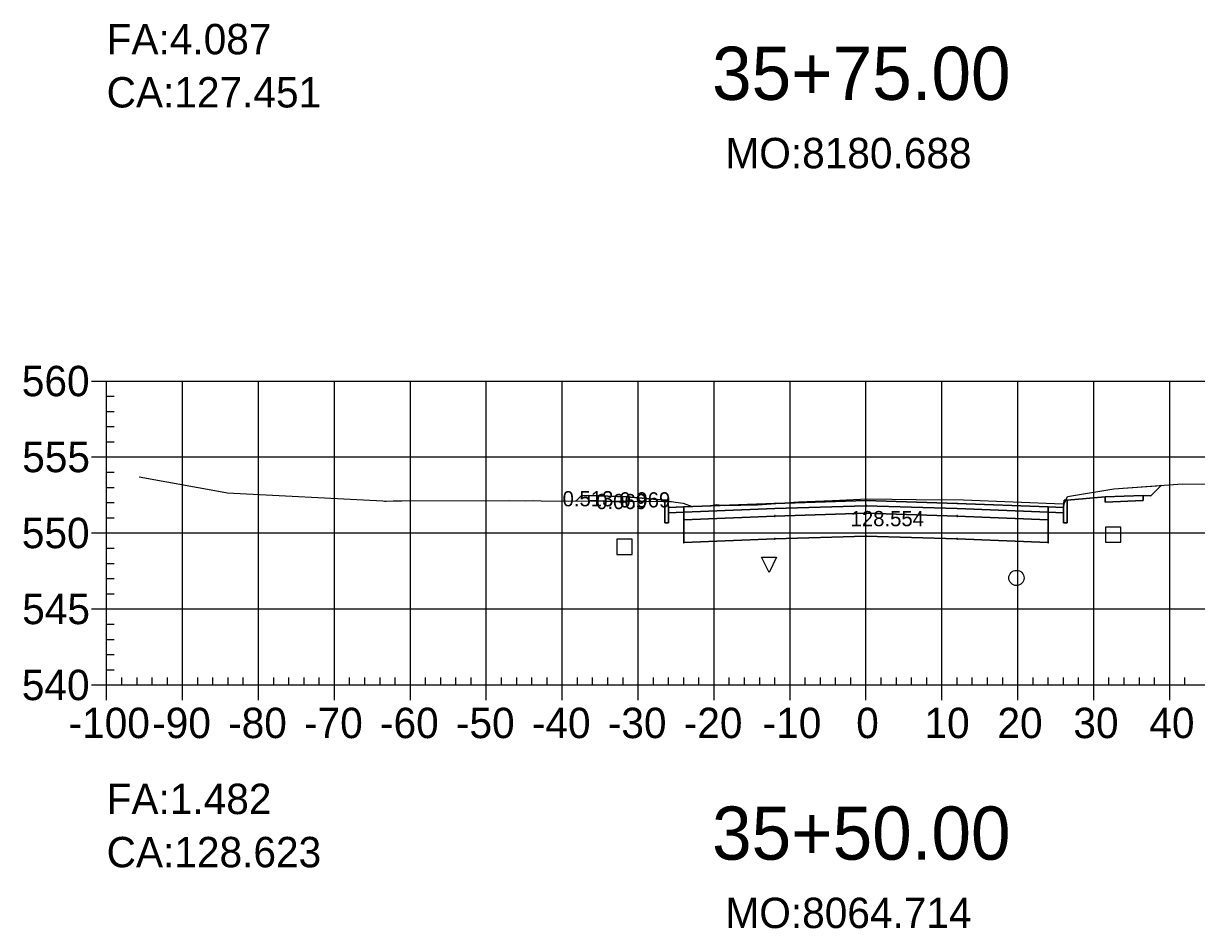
# Model space of a CAD drawing. Extents: x 704834 to 709892, y 372981 to 377533.
# Drawn here: x 707125.9 to 707280.4, y 373510.8 to 373629.9 of the extents above; entities that cross this region are included whole.
import ezdxf

# ---------------------------------------------------------------- set-up
doc = ezdxf.new("R2010")
doc.units = 0
for name, color, linetype in [('1', 7, 'Continuous'), ('10', 7, 'Continuous'), ('13', 7, 'Continuous'), ('14', 7, 'Continuous'), ('4', 7, 'Continuous'), ('57', 7, 'Continuous'), ('59', 7, 'Continuous'), ('Default_Xsect', 7, 'Continuous'), ('Existing', 7, 'Continuous')]:
    doc.layers.add(name, color=color, linetype=linetype)

msp = doc.modelspace()

# ---------------------------------------------------------------- linework, layer by layer
for points in [[(707274.37, 373567.72), (707275.73, 373569.07)], [(707199.37, 373567.72), (707198.69, 373567.03)], [(707200.37, 373567.76), (707199.37, 373567.72)], [(707210.37, 373567.16), (707205.37, 373567.56)], [(707263.37, 373567.16), (707268.37, 373567.56)], [(707273.37, 373567.76), (707274.37, 373567.72)]]:
    msp.add_lwpolyline(points)
for points in [[(707205.37, 373567.56), (707200.37, 373567.76), (707200.37, 373567.09), (707205.37, 373566.89)], [(707268.37, 373566.89), (707273.37, 373567.09), (707273.37, 373567.76), (707268.37, 373567.56)], [(707210.87, 373566.16), (707210.79, 373567.16), (707210.37, 373567.16), (707210.37, 373564.16), (707210.87, 373564.16)], [(707212.87, 373566.24), (707210.87, 373566.16), (707210.87, 373565.49), (707212.87, 373565.57)], [(707236.87, 373566.41), (707248.87, 373566.05), (707260.87, 373565.57), (707260.87, 373566.24), (707248.87, 373566.72), (707236.87, 373567.08), (707224.87, 373566.72), (707212.87, 373566.24), (707212.87, 373565.57), (707224.87, 373566.05)], [(707236.87, 373565.41), (707248.87, 373565.05), (707260.87, 373564.57), (707260.87, 373565.57), (707248.87, 373566.05), (707236.87, 373566.41), (707224.87, 373566.05), (707212.87, 373565.57), (707212.87, 373564.57), (707224.87, 373565.05)], [(707236.82, 373566.36), (707236.92, 373566.36), (707236.92, 373566.46), (707236.82, 373566.46)], [(707260.87, 373565.57), (707262.87, 373565.49), (707262.87, 373566.16), (707260.87, 373566.24)], [(707262.87, 373564.16), (707263.37, 373564.16), (707263.37, 373567.16), (707262.96, 373567.16), (707262.87, 373566.16)], [(707212.82, 373564.52), (707212.92, 373564.52), (707212.92, 373564.62), (707212.82, 373564.62)], [(707236.87, 373562.41), (707248.87, 373562.05), (707260.87, 373561.57), (707260.87, 373564.57), (707248.87, 373565.05), (707236.87, 373565.41), (707224.87, 373565.05), (707212.87, 373564.57), (707212.87, 373561.57), (707224.87, 373562.05)], [(707224.82, 373565), (707224.92, 373565), (707224.92, 373565.1), (707224.82, 373565.1)], [(707236.82, 373565.36), (707236.92, 373565.36), (707236.92, 373565.46), (707236.82, 373565.46)], [(707248.82, 373565), (707248.92, 373565), (707248.92, 373565.1), (707248.82, 373565.1)], [(707260.82, 373564.52), (707260.92, 373564.52), (707260.92, 373564.62), (707260.82, 373564.62)], [(707212.82, 373561.52), (707212.92, 373561.52), (707212.92, 373561.62), (707212.82, 373561.62)], [(707224.82, 373562), (707224.92, 373562), (707224.92, 373562.1), (707224.82, 373562.1)], [(707236.82, 373562.36), (707236.92, 373562.36), (707236.92, 373562.46), (707236.82, 373562.46)], [(707248.82, 373562), (707248.92, 373562), (707248.92, 373562.1), (707248.82, 373562.1)], [(707260.82, 373561.52), (707260.92, 373561.52), (707260.92, 373561.62), (707260.82, 373561.62)]]:
    msp.add_lwpolyline(points, close=True)
at = {"layer": '1'}
for points in [[(707210.37, 373566.95), (707211.25, 373566.95), (707211.78, 373566.89), (707212.81, 373566.76), (707213.96, 373566.31), (707216.15, 373566.39), (707217.23, 373566.55), (707218.19, 373566.45), (707222.6, 373566.51), (707227.96, 373566.9), (707231.33, 373567.04), (707231.55, 373567.07), (707237.05, 373567.3), (707243.47, 373567.23), (707249.73, 373567.17), (707262.78, 373566.66), (707262.79, 373566.66), (707262.96, 373566.65), (707263.39, 373567.61), (707263.39, 373567.61), (707263.65, 373567.66), (707269.52, 373568.62), (707275.73, 373569.07), (707274.37, 373567.72), (707273.37, 373567.76), (707273.37, 373567.09), (707268.37, 373566.89), (707268.37, 373567.56), (707263.37, 373567.16), (707263.37, 373564.16), (707262.87, 373564.16), (707262.87, 373565.49), (707260.87, 373565.57), (707260.87, 373564.57), (707260.87, 373561.57), (707248.87, 373562.05), (707236.87, 373562.41), (707224.87, 373562.05), (707212.87, 373561.57), (707212.87, 373564.57), (707212.87, 373565.57), (707210.87, 373565.49), (707210.87, 373564.16), (707210.37, 373564.16)], [(707198.69, 373567.03), (707202.5, 373567.01), (707200.37, 373567.09), (707200.37, 373567.76), (707199.37, 373567.72)], [(707205.37, 373566.99), (707210.37, 373566.95), (707210.37, 373566.95), (707210.37, 373567.16), (707205.37, 373567.56)], [(707202.5, 373567.01), (707205.37, 373566.99), (707205.37, 373566.89)], [(707224.1, 373557.62), (707223.1, 373559.62), (707225.1, 373559.62)]]:
    msp.add_lwpolyline(points, close=True, dxfattribs=at)
at = {"layer": '10'}
msp.add_lwpolyline([(707204.06, 373559.99), (707206.06, 373559.99), (707206.06, 373561.99), (707204.06, 373561.99)], close=True, dxfattribs=at)
at = {"layer": '13'}
msp.add_circle((707256.68, 373556.9), 1, dxfattribs=at)
at = {"layer": '14'}
for points in [[(707275.73, 373569.07), (707275.73, 373569.12), (707275.73, 373569.07), (707275.68, 373569.07), (707275.73, 373569.07), (707275.73, 373569.02), (707275.73, 373569.07), (707275.78, 373569.07)], [(707198.69, 373567.03), (707198.69, 373567.08), (707198.69, 373567.03), (707198.64, 373567.03), (707198.69, 373567.03), (707198.69, 373566.98), (707198.69, 373567.03), (707198.74, 373567.03)], [(707212.87, 373566.24), (707212.87, 373566.29), (707212.87, 373566.24), (707212.82, 373566.24), (707212.87, 373566.24), (707212.87, 373566.19), (707212.87, 373566.24), (707212.92, 373566.24)], [(707224.87, 373566.72), (707224.87, 373566.77), (707224.87, 373566.72), (707224.82, 373566.72), (707224.87, 373566.72), (707224.87, 373566.67), (707224.87, 373566.72), (707224.92, 373566.72)], [(707236.87, 373567.08), (707236.87, 373567.13), (707236.87, 373567.08), (707236.82, 373567.08), (707236.87, 373567.08), (707236.87, 373567.03), (707236.87, 373567.08), (707236.92, 373567.08)], [(707248.87, 373566.72), (707248.87, 373566.77), (707248.87, 373566.72), (707248.82, 373566.72), (707248.87, 373566.72), (707248.87, 373566.67), (707248.87, 373566.72), (707248.92, 373566.72)], [(707260.87, 373566.24), (707260.87, 373566.29), (707260.87, 373566.24), (707260.82, 373566.24), (707260.87, 373566.24), (707260.87, 373566.19), (707260.87, 373566.24), (707260.92, 373566.24)]]:
    msp.add_lwpolyline(points, dxfattribs=at)
at = {"layer": '4'}
msp.add_lwpolyline([(707268.41, 373561.6), (707270.41, 373561.6), (707270.41, 373563.6), (707268.41, 373563.6)], close=True, dxfattribs=at)
at = {"layer": '57'}
for p, q in [((707134.87, 373582.82), (707136.87, 373582.82)), ((707136.87, 373582.82), (707336.87, 373582.82)), ((707136.87, 373542.82), (707136.87, 373582.82)), ((707136.87, 373542.82), (707136.87, 373582.82)), ((707146.87, 373542.82), (707146.87, 373582.82)), ((707156.87, 373542.82), (707156.87, 373582.82)), ((707166.87, 373542.82), (707166.87, 373582.82)), ((707176.87, 373542.82), (707176.87, 373582.82)), ((707186.87, 373542.82), (707186.87, 373582.82)), ((707196.87, 373542.82), (707196.87, 373582.82)), ((707206.87, 373542.82), (707206.87, 373582.82)), ((707216.87, 373542.82), (707216.87, 373582.82)), ((707226.87, 373542.82), (707226.87, 373582.82)), ((707236.87, 373542.82), (707236.87, 373582.82)), ((707246.87, 373542.82), (707246.87, 373582.82)), ((707256.87, 373542.82), (707256.87, 373582.82)), ((707266.87, 373542.82), (707266.87, 373582.82)), ((707276.87, 373542.82), (707276.87, 373582.82)), ((707136.87, 373580.82), (707137.87, 373580.82)), ((707136.87, 373578.82), (707137.87, 373578.82)), ((707136.87, 373576.82), (707137.87, 373576.82)), ((707136.87, 373574.82), (707137.87, 373574.82)), ((707134.87, 373572.82), (707136.87, 373572.82)), ((707136.87, 373572.82), (707336.87, 373572.82)), ((707136.87, 373570.82), (707137.87, 373570.82)), ((707136.87, 373568.82), (707137.87, 373568.82)), ((707136.87, 373566.82), (707137.87, 373566.82)), ((707136.87, 373564.82), (707137.87, 373564.82)), ((707134.87, 373562.82), (707136.87, 373562.82)), ((707136.87, 373562.82), (707336.87, 373562.82)), ((707136.87, 373560.82), (707137.87, 373560.82)), ((707136.87, 373558.82), (707137.87, 373558.82)), ((707136.87, 373556.82), (707137.87, 373556.82)), ((707136.87, 373554.82), (707137.87, 373554.82)), ((707134.87, 373552.82), (707136.87, 373552.82)), ((707136.87, 373552.82), (707336.87, 373552.82)), ((707136.87, 373550.82), (707137.87, 373550.82)), ((707136.87, 373548.82), (707137.87, 373548.82)), ((707136.87, 373546.82), (707137.87, 373546.82)), ((707136.87, 373544.82), (707137.87, 373544.82)), ((707134.87, 373542.82), (707136.87, 373542.82)), ((707136.87, 373542.82), (707336.87, 373542.82)), ((707136.87, 373542.82), (707336.87, 373542.82)), ((707136.87, 373540.82), (707136.87, 373542.82)), ((707138.87, 373542.82), (707138.87, 373543.82)), ((707140.87, 373542.82), (707140.87, 373543.82)), ((707142.87, 373542.82), (707142.87, 373543.82)), ((707144.87, 373542.82), (707144.87, 373543.82)), ((707146.87, 373540.82), (707146.87, 373542.82)), ((707148.87, 373542.82), (707148.87, 373543.82)), ((707150.87, 373542.82), (707150.87, 373543.82)), ((707152.87, 373542.82), (707152.87, 373543.82)), ((707154.87, 373542.82), (707154.87, 373543.82)), ((707156.87, 373540.82), (707156.87, 373542.82)), ((707158.87, 373542.82), (707158.87, 373543.82)), ((707160.87, 373542.82), (707160.87, 373543.82)), ((707162.87, 373542.82), (707162.87, 373543.82)), ((707164.87, 373542.82), (707164.87, 373543.82)), ((707166.87, 373540.82), (707166.87, 373542.82)), ((707168.87, 373542.82), (707168.87, 373543.82)), ((707170.87, 373542.82), (707170.87, 373543.82)), ((707172.87, 373542.82), (707172.87, 373543.82)), ((707174.87, 373542.82), (707174.87, 373543.82)), ((707176.87, 373540.82), (707176.87, 373542.82)), ((707178.87, 373542.82), (707178.87, 373543.82)), ((707180.87, 373542.82), (707180.87, 373543.82)), ((707182.87, 373542.82), (707182.87, 373543.82)), ((707184.87, 373542.82), (707184.87, 373543.82)), ((707186.87, 373540.82), (707186.87, 373542.82)), ((707188.87, 373542.82), (707188.87, 373543.82)), ((707190.87, 373542.82), (707190.87, 373543.82)), ((707192.87, 373542.82), (707192.87, 373543.82)), ((707194.87, 373542.82), (707194.87, 373543.82)), ((707196.87, 373540.82), (707196.87, 373542.82)), ((707198.87, 373542.82), (707198.87, 373543.82)), ((707200.87, 373542.82), (707200.87, 373543.82)), ((707202.87, 373542.82), (707202.87, 373543.82)), ((707204.87, 373542.82), (707204.87, 373543.82)), ((707206.87, 373540.82), (707206.87, 373542.82)), ((707208.87, 373542.82), (707208.87, 373543.82)), ((707210.87, 373542.82), (707210.87, 373543.82)), ((707212.87, 373542.82), (707212.87, 373543.82)), ((707214.87, 373542.82), (707214.87, 373543.82)), ((707216.87, 373540.82), (707216.87, 373542.82)), ((707218.87, 373542.82), (707218.87, 373543.82)), ((707220.87, 373542.82), (707220.87, 373543.82)), ((707222.87, 373542.82), (707222.87, 373543.82)), ((707224.87, 373542.82), (707224.87, 373543.82)), ((707226.87, 373540.82), (707226.87, 373542.82)), ((707228.87, 373542.82), (707228.87, 373543.82)), ((707230.87, 373542.82), (707230.87, 373543.82)), ((707232.87, 373542.82), (707232.87, 373543.82)), ((707234.87, 373542.82), (707234.87, 373543.82)), ((707236.87, 373540.82), (707236.87, 373542.82)), ((707238.87, 373542.82), (707238.87, 373543.82)), ((707240.87, 373542.82), (707240.87, 373543.82)), ((707242.87, 373542.82), (707242.87, 373543.82)), ((707244.87, 373542.82), (707244.87, 373543.82)), ((707246.87, 373540.82), (707246.87, 373542.82)), ((707248.87, 373542.82), (707248.87, 373543.82)), ((707250.87, 373542.82), (707250.87, 373543.82)), ((707252.87, 373542.82), (707252.87, 373543.82)), ((707254.87, 373542.82), (707254.87, 373543.82)), ((707256.87, 373540.82), (707256.87, 373542.82)), ((707258.87, 373542.82), (707258.87, 373543.82)), ((707260.87, 373542.82), (707260.87, 373543.82)), ((707262.87, 373542.82), (707262.87, 373543.82)), ((707264.87, 373542.82), (707264.87, 373543.82)), ((707266.87, 373540.82), (707266.87, 373542.82)), ((707268.87, 373542.82), (707268.87, 373543.82)), ((707270.87, 373542.82), (707270.87, 373543.82)), ((707272.87, 373542.82), (707272.87, 373543.82)), ((707274.87, 373542.82), (707274.87, 373543.82)), ((707276.87, 373540.82), (707276.87, 373542.82)), ((707278.87, 373542.82), (707278.87, 373543.82))]:
    msp.add_line(p, q, dxfattribs=at)
at = {"layer": 'Default_Xsect'}
msp.add_lwpolyline([(707198.69, 373567.03), (707199.37, 373567.72), (707200.37, 373567.76), (707205.37, 373567.56), (707210.37, 373567.16), (707210.79, 373567.16), (707210.87, 373566.16), (707212.87, 373566.24), (707224.87, 373566.72), (707236.87, 373567.08), (707248.87, 373566.72), (707260.87, 373566.24), (707262.87, 373566.16), (707262.96, 373567.16), (707263.37, 373567.16), (707268.37, 373567.56), (707273.37, 373567.76), (707274.37, 373567.72), (707275.73, 373569.07)], dxfattribs=at)
at = {"layer": 'Existing'}
msp.add_lwpolyline([(707141.15, 373570.22), (707152.55, 373568.13), (707152.74, 373568.12), (707173.24, 373567.03), (707173.45, 373567.02), (707173.68, 373567.02), (707174.6, 373567.03), (707175.02, 373567.03), (707175.75, 373567.03), (707189.92, 373567.11), (707192.07, 373567.07), (707193.02, 373567.08), (707194.11, 373567.06), (707210.37, 373566.95), (707211.25, 373566.95), (707211.78, 373566.89), (707212.81, 373566.76), (707213.96, 373566.31), (707216.15, 373566.39), (707217.23, 373566.55), (707218.19, 373566.45), (707222.6, 373566.51), (707227.96, 373566.9), (707231.33, 373567.04), (707231.55, 373567.07), (707237.05, 373567.3), (707243.47, 373567.23), (707249.73, 373567.17), (707262.78, 373566.66), (707262.79, 373566.66), (707262.96, 373566.65), (707263.39, 373567.61), (707263.39, 373567.61), (707263.65, 373567.66), (707269.52, 373568.62), (707278.57, 373569.28), (707296.92, 373569.2)], dxfattribs=at)

# ---------------------------------------------------------------- texts
for s, p in [('CA:127.451', (707136.87, 373618.82)), ('CA:128.623', (707136.87, 373518.82))]:
    msp.add_text(s, height=4).set_placement(p)
at = {"layer": '1'}
for s, p in [('35+75.00', (707216.6, 373619.82)), ('35+50.00', (707216.6, 373519.82))]:
    msp.add_text(s, height=7, dxfattribs=at).set_placement(p)
at = {"layer": '14'}
for p in [(707200.34, 373567.71), (707273.34, 373567.71), (707200.34, 373567.04), (707205.34, 373566.84), (707268.34, 373566.84), (707273.34, 373567.04)]:
    msp.add_text('+', height=0.1, dxfattribs=at).set_placement(p)
at = {"layer": '57'}
for s, p in [('560', (707125.7, 373580.82)), ('555', (707125.75, 373570.82)), ('550', (707125.7, 373560.82)), ('545', (707125.75, 373550.82)), ('540', (707125.7, 373540.82)), ('-100', (707131.86, 373535.82)), ('-90', (707142.87, 373535.82)), ('-80', (707152.87, 373535.82)), ('-70', (707162.87, 373535.82)), ('-60', (707172.87, 373535.82)), ('-50', (707182.87, 373535.82)), ('-40', (707192.87, 373535.82)), ('-30', (707202.87, 373535.82)), ('-20', (707212.87, 373535.82)), ('-10', (707223.26, 373535.82)), ('0', (707235.58, 373535.82)), ('10', (707244.57, 373535.82)), ('20', (707254.18, 373535.82)), ('30', (707264.18, 373535.82)), ('40', (707274.18, 373535.82))]:
    msp.add_text(s, height=4, dxfattribs=at).set_placement(p)
at = {"layer": '59'}
for s, height, p in [('FA:4.087', 4, (707136.87, 373625.82)), ('MO:8180.688', 4, (707218.36, 373610.82)), ('0.513', 2, (707196.91, 373566.33)), ('0.069', 2, (707201.33, 373565.96)), ('0.969', 2, (707204.4, 373566.18)), ('128.554', 2, (707234.84, 373563.71)), ('FA:1.482', 4, (707136.87, 373525.82)), ('MO:8064.714', 4, (707218.36, 373510.82))]:
    msp.add_text(s, height=height, dxfattribs=at).set_placement(p)

doc.saveas('drawing.dxf')
